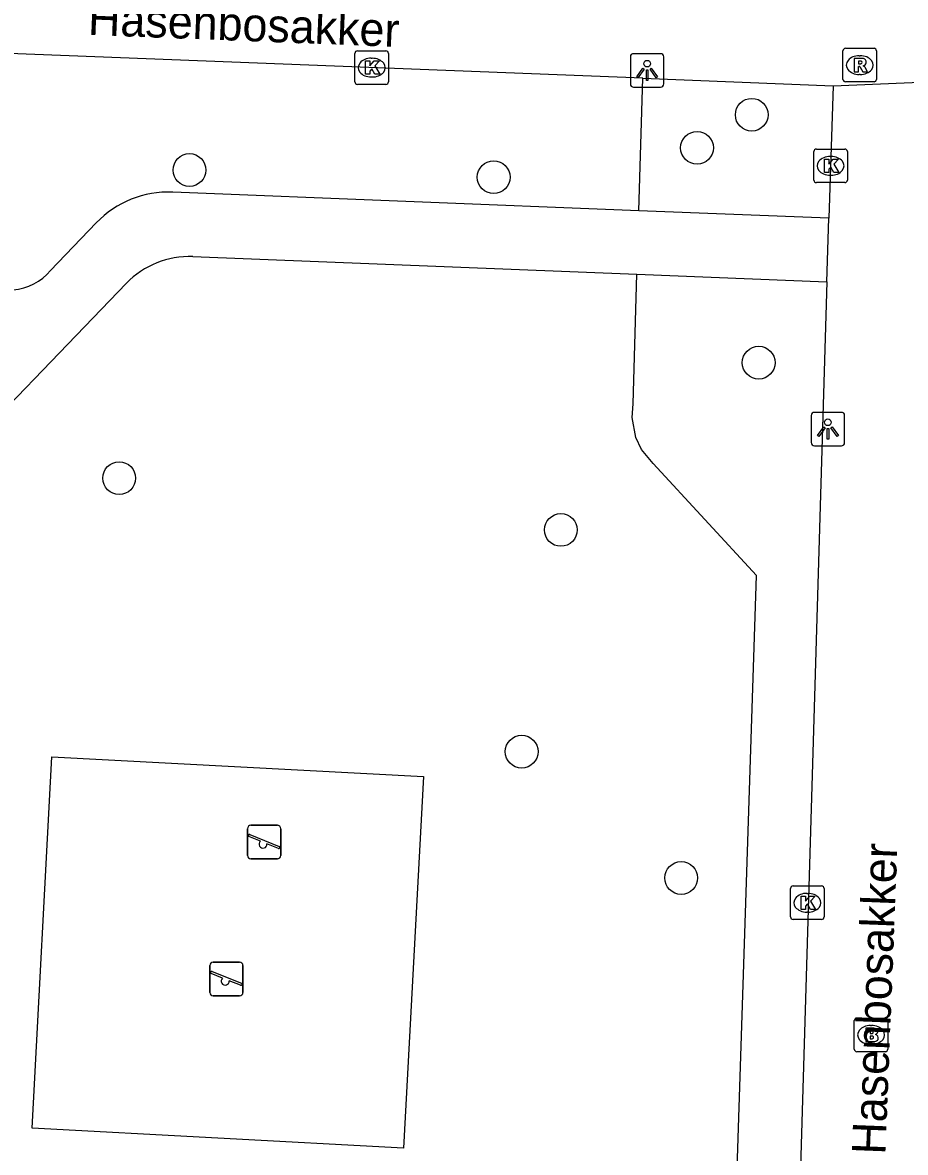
# Model space of a CAD drawing. Extents: x 161355 to 162026, y 386504 to 387459.
# Drawn here: x 161471.01 to 161497.35, y 386711.07 to 386744.79 of the extents above; entities that cross this region are included whole.
import ezdxf

# ---------------------------------------------------------------- set-up
doc = ezdxf.new("R2010")
doc.units = 0
for name, color, linetype in [('IMGEO_Boom', 7, 'Continuous'), ('IMGEO_Brandkraan', 7, 'Continuous'), ('IMGEO_Groenvoorziening', 7, 'Continuous'), ('IMGEO_Kolk', 7, 'Continuous'), ('IMGEO_Lichtpunt', 7, 'Continuous'), ('IMGEO_Openbare_ruimte_label', 7, 'Continuous'), ('IMGEO_Rioolput', 7, 'Continuous'), ('IMGEO_Speelvoorziening', 7, 'Continuous'), ('IMGEO_Voetpad_halfverhard', 7, 'Continuous'), ('IMGEO_Voetpad_open', 7, 'Continuous')]:
    doc.layers.add(name, color=color, linetype=linetype)

msp = doc.modelspace()

# ---------------------------------------------------------------- linework, layer by layer
at = {"layer": 'IMGEO_Boom'}
for centre in [(161492.764, 386742.044), (161491.132, 386741.056), (161475.987, 386740.393), (161485.064, 386740.179), (161492.972, 386734.644), (161473.89, 386731.198), (161487.068, 386729.652), (161485.899, 386723.035), (161490.659, 386719.265)]:
    msp.add_circle(centre, 0.489, dxfattribs=at)
at = {"layer": 'IMGEO_Brandkraan'}
for p, q in [((161495.898, 386715.08), (161496.75, 386715.08)), ((161495.823, 386714.154), (161495.823, 386715.006)), ((161496.311, 386714.86), (161496.336, 386714.86)), ((161496.824, 386715.006), (161496.824, 386714.154)), ((161496.75, 386714.08), (161495.898, 386714.08)), ((161496.334, 386714.3), (161496.309, 386714.3))]:
    msp.add_line(p, q, dxfattribs=at)
for points in [[(161495.898, 386715.08), (161496.75, 386715.08)], [(161495.823, 386714.154), (161495.823, 386715.006)], [(161496.171, 386714.78), (161496.171, 386714.38), (161496.384, 386714.38)], [(161496.402, 386714.78), (161496.171, 386714.78)], [(161496.824, 386715.006), (161496.824, 386714.154)], [(161496.35, 386714.699), (161496.296, 386714.699), (161496.296, 386714.623)], [(161496.296, 386714.623), (161496.349, 386714.623)], [(161496.358, 386714.547), (161496.296, 386714.547), (161496.296, 386714.466)], [(161496.296, 386714.466), (161496.358, 386714.466)], [(161496.75, 386714.08), (161495.898, 386714.08)]]:
    msp.add_lwpolyline(points, dxfattribs=at)
for centre, radius, start, end in [((161495.9, 386715.004), 0.0765, 91.552, 178.448), ((161495.9, 386715.004), 0.0765, 91.552, 178.448), ((161496.748, 386715.004), 0.0765, 1.552, 88.448), ((161496.748, 386715.004), 0.0765, 1.552, 88.448), ((161496.406, 386714.635), 0.145, 59.4692, 91.5367), ((161496.431, 386714.682), 0.0922, 285.5137, 58.1501), ((161496.351, 386714.661), 0.0379, 267.8285, 90.9355), ((161496.359, 386714.506), 0.0404, 269.8759, 90.5077), ((161496.436, 386714.49), 0.105, 301.3115, 78.989), ((161495.9, 386714.156), 0.0765, 181.552, 268.448), ((161495.9, 386714.156), 0.0765, 181.552, 268.448), ((161496.39, 386714.631), 0.251, 268.6676, 293.5347), ((161496.748, 386714.156), 0.0765, 271.552, 358.448), ((161496.748, 386714.156), 0.0765, 271.552, 358.448)]:
    msp.add_arc(centre, radius, start, end, dxfattribs=at)
for centre, major_axis, ratio, start_param, end_param in [((161496.31, 386714.58), (-0.387, 0.002), 0.722429, 4.712389, 7.853982), ((161496.335, 386714.58), (-0.39, 0.002), 0.717154, 1.570796, 4.712389)]:
    msp.add_ellipse(centre, major_axis=major_axis, ratio=ratio, start_param=start_param, end_param=end_param, dxfattribs=at)
at = {"layer": 'IMGEO_Groenvoorziening'}
for points in [[(161489.396, 386739.18), (161489.514, 386743.133)], [(161491.994, 386700.21), (161492.906, 386728.294), (161489.821, 386731.633), (161489.478, 386732.048), (161489.304, 386732.413), (161489.193, 386733.008), (161489.225, 386733.411), (161489.34, 386737.281)], [(161471.291, 386711.796), (161471.882, 386722.88), (161482.966, 386722.289), (161482.375, 386711.205), (161471.291, 386711.796)]]:
    msp.add_lwpolyline(points, dxfattribs=at)
at = {"layer": 'IMGEO_Kolk'}
for p, q in [((161480.923, 386743.024), (161480.923, 386743.876)), ((161480.998, 386743.95), (161481.85, 386743.95)), ((161481.924, 386743.876), (161481.924, 386743.024)), ((161481.411, 386743.73), (161481.436, 386743.73)), ((161481.434, 386743.17), (161481.409, 386743.17)), ((161481.85, 386742.95), (161480.998, 386742.95)), ((161494.617, 386740.092), (161494.617, 386740.944)), ((161494.692, 386741.018), (161495.544, 386741.018)), ((161495.105, 386740.798), (161495.13, 386740.798)), ((161495.618, 386740.944), (161495.618, 386740.092)), ((161495.128, 386740.238), (161495.103, 386740.238)), ((161495.544, 386740.018), (161494.692, 386740.018)), ((161493.922, 386718.1), (161493.922, 386718.952)), ((161493.997, 386719.026), (161494.849, 386719.026)), ((161494.41, 386718.806), (161494.435, 386718.806)), ((161494.923, 386718.952), (161494.923, 386718.1)), ((161494.433, 386718.246), (161494.408, 386718.246)), ((161494.849, 386718.026), (161493.997, 386718.026))]:
    msp.add_line(p, q, dxfattribs=at)
for points in [[(161480.923, 386743.024), (161480.923, 386743.876)], [(161480.998, 386743.95), (161481.85, 386743.95)], [(161481.924, 386743.876), (161481.924, 386743.024)], [(161481.244, 386743.65), (161481.367, 386743.65), (161481.367, 386743.499), (161481.497, 386743.65), (161481.661, 386743.65), (161481.515, 386743.499), (161481.668, 386743.25), (161481.516, 386743.25), (161481.431, 386743.414), (161481.367, 386743.347), (161481.367, 386743.25), (161481.244, 386743.25), (161481.244, 386743.65)], [(161481.85, 386742.95), (161480.998, 386742.95)], [(161494.617, 386740.092), (161494.617, 386740.944)], [(161494.692, 386741.018), (161495.544, 386741.018)], [(161494.938, 386740.718), (161495.061, 386740.718), (161495.061, 386740.567), (161495.191, 386740.718), (161495.355, 386740.718), (161495.209, 386740.567), (161495.362, 386740.318), (161495.21, 386740.318), (161495.125, 386740.482), (161495.061, 386740.415), (161495.061, 386740.318), (161494.938, 386740.318), (161494.938, 386740.718)], [(161495.618, 386740.944), (161495.618, 386740.092)], [(161495.544, 386740.018), (161494.692, 386740.018)], [(161493.922, 386718.1), (161493.922, 386718.952)], [(161493.997, 386719.026), (161494.849, 386719.026)], [(161494.923, 386718.952), (161494.923, 386718.1)], [(161494.243, 386718.726), (161494.366, 386718.726), (161494.366, 386718.575), (161494.496, 386718.726), (161494.66, 386718.726), (161494.514, 386718.575), (161494.667, 386718.326), (161494.515, 386718.326), (161494.43, 386718.49), (161494.366, 386718.423), (161494.366, 386718.326), (161494.243, 386718.326), (161494.243, 386718.726)], [(161494.849, 386718.026), (161493.997, 386718.026)]]:
    msp.add_lwpolyline(points, dxfattribs=at)
for centre, start, end in [((161481, 386743.874), 91.552, 178.448), ((161481, 386743.874), 91.552, 178.448), ((161481.848, 386743.874), 1.552, 88.448), ((161481.848, 386743.874), 1.552, 88.448), ((161481, 386743.026), 181.552, 268.448), ((161481, 386743.026), 181.552, 268.448), ((161481.848, 386743.026), 271.552, 358.448), ((161481.848, 386743.026), 271.552, 358.448), ((161494.694, 386740.942), 91.552, 178.448), ((161494.694, 386740.942), 91.552, 178.448), ((161495.542, 386740.942), 1.552, 88.448), ((161495.542, 386740.942), 1.552, 88.448), ((161494.694, 386740.094), 181.552, 268.448), ((161494.694, 386740.094), 181.552, 268.448), ((161495.542, 386740.094), 271.552, 358.448), ((161495.542, 386740.094), 271.552, 358.448), ((161493.999, 386718.95), 91.552, 178.448), ((161493.999, 386718.95), 91.552, 178.448), ((161494.847, 386718.95), 1.552, 88.448), ((161494.847, 386718.95), 1.552, 88.448), ((161493.999, 386718.102), 181.552, 268.448), ((161493.999, 386718.102), 181.552, 268.448), ((161494.847, 386718.102), 271.552, 358.448), ((161494.847, 386718.102), 271.552, 358.448)]:
    msp.add_arc(centre, 0.0765, start, end, dxfattribs=at)
for centre, major_axis, ratio, start_param, end_param in [((161481.41, 386743.45), (-0.387, 0.002), 0.722429, 4.712389, 7.853982), ((161481.435, 386743.45), (-0.39, 0.002), 0.717154, 1.570796, 4.712389), ((161495.104, 386740.518), (-0.387, 0.002), 0.722429, 4.712389, 7.853982), ((161495.129, 386740.518), (-0.39, 0.002), 0.717154, 1.570796, 4.712389), ((161494.409, 386718.526), (-0.387, 0.002), 0.722429, 4.712389, 7.853982), ((161494.434, 386718.526), (-0.39, 0.002), 0.717154, 1.570796, 4.712389)]:
    msp.add_ellipse(centre, major_axis=major_axis, ratio=ratio, start_param=start_param, end_param=end_param, dxfattribs=at)
at = {"layer": 'IMGEO_Lichtpunt'}
for p, q in [((161489.144, 386743.77), (161489.144, 386742.963)), ((161489.144, 386743.77), (161489.144, 386742.963)), ((161490.046, 386743.865), (161489.238, 386743.865)), ((161490.046, 386743.865), (161489.238, 386743.865)), ((161490.14, 386742.963), (161490.14, 386743.77)), ((161490.14, 386742.963), (161490.14, 386743.77)), ((161489.238, 386742.869), (161490.046, 386742.869)), ((161489.238, 386742.869), (161490.046, 386742.869)), ((161494.538, 386733.066), (161494.538, 386732.259)), ((161494.538, 386733.066), (161494.538, 386732.259)), ((161495.44, 386733.161), (161494.632, 386733.161)), ((161495.44, 386733.161), (161494.632, 386733.161)), ((161495.534, 386732.259), (161495.534, 386733.066)), ((161495.534, 386732.259), (161495.534, 386733.066)), ((161494.632, 386732.165), (161495.44, 386732.165)), ((161494.632, 386732.165), (161495.44, 386732.165))]:
    msp.add_line(p, q, dxfattribs=at)
for points in [[(161489.518, 386743.434), (161489.557, 386743.406), (161489.369, 386743.144), (161489.331, 386743.171), (161489.518, 386743.434)], [(161489.73, 386743.406), (161489.768, 386743.433), (161489.955, 386743.171), (161489.916, 386743.143), (161489.73, 386743.406)], [(161489.62, 386743.386), (161489.667, 386743.386), (161489.667, 386743.064), (161489.62, 386743.064), (161489.62, 386743.386)], [(161494.912, 386732.73), (161494.951, 386732.702), (161494.763, 386732.44), (161494.725, 386732.467), (161494.912, 386732.73)], [(161495.014, 386732.682), (161495.061, 386732.682), (161495.061, 386732.36), (161495.014, 386732.36), (161495.014, 386732.682)], [(161495.124, 386732.702), (161495.162, 386732.729), (161495.349, 386732.467), (161495.31, 386732.439), (161495.124, 386732.702)]]:
    msp.add_lwpolyline(points, dxfattribs=at)
for centre in [(161489.643, 386743.568), (161495.037, 386732.864)]:
    msp.add_circle(centre, 0.0994, dxfattribs=at)
for centre, start, end in [((161489.238, 386743.77), 90, 180), ((161489.238, 386743.77), 90, 180), ((161490.046, 386743.77), 0, 90), ((161490.046, 386743.77), 0, 90), ((161489.238, 386742.963), 180, 270), ((161489.238, 386742.963), 180, 270), ((161490.046, 386742.963), 270, 0), ((161490.046, 386742.963), 270, 360), ((161494.632, 386733.066), 90, 180), ((161494.632, 386733.066), 90, 180), ((161495.44, 386733.066), 0, 90), ((161495.44, 386733.066), 0, 90), ((161494.632, 386732.259), 180, 270), ((161494.632, 386732.259), 180, 270), ((161495.44, 386732.259), 270, 0), ((161495.44, 386732.259), 270, 360)]:
    msp.add_arc(centre, 0.0946, start, end, dxfattribs=at)
at = {"layer": 'IMGEO_Rioolput'}
for p, q in [((161495.485, 386743.1), (161495.485, 386743.952)), ((161495.56, 386744.026), (161496.412, 386744.026)), ((161495.973, 386743.806), (161495.998, 386743.806)), ((161496.486, 386743.952), (161496.486, 386743.1)), ((161495.996, 386743.246), (161495.971, 386743.246)), ((161496.412, 386743.026), (161495.56, 386743.026))]:
    msp.add_line(p, q, dxfattribs=at)
for points in [[(161495.485, 386743.1), (161495.485, 386743.952)], [(161495.56, 386744.026), (161496.412, 386744.026)], [(161496.486, 386743.952), (161496.486, 386743.1)], [(161496.074, 386743.724), (161495.822, 386743.726), (161495.822, 386743.326)], [(161495.822, 386743.326), (161495.946, 386743.326), (161495.946, 386743.488), (161495.957, 386743.488)], [(161496, 386743.645), (161495.946, 386743.645), (161495.946, 386743.564)], [(161495.946, 386743.564), (161495.998, 386743.564)], [(161496.004, 386743.459), (161496.075, 386743.326), (161496.215, 386743.326), (161496.15, 386743.452)], [(161496.412, 386743.026), (161495.56, 386743.026)]]:
    msp.add_lwpolyline(points, dxfattribs=at)
for centre, radius, start, end in [((161495.562, 386743.95), 0.0765, 91.552, 178.448), ((161495.562, 386743.95), 0.0765, 91.552, 178.448), ((161496.41, 386743.95), 0.0765, 1.552, 88.448), ((161496.41, 386743.95), 0.0765, 1.552, 88.448), ((161495.956, 386743.435), 0.0533, 26.0293, 88.6989), ((161495.982, 386743.753), 0.19, 274.7715, 282.9687), ((161496.006, 386743.549), 0.0964, 77.0061, 93.1865), ((161496.02, 386743.606), 0.0378, 276.6634, 79.6772), ((161496.073, 386743.614), 0.109, 350.3612, 89.416), ((161496.071, 386743.614), 0.112, 277.5842, 350.9817), ((161496.055, 386743.399), 0.108, 29.5134, 73.7905), ((161495.562, 386743.102), 0.0765, 181.552, 268.448), ((161495.562, 386743.102), 0.0765, 181.552, 268.448), ((161496.41, 386743.102), 0.0765, 271.552, 358.448), ((161496.41, 386743.102), 0.0765, 271.552, 358.448)]:
    msp.add_arc(centre, radius, start, end, dxfattribs=at)
for centre, major_axis, ratio, start_param, end_param in [((161495.972, 386743.526), (-0.387, 0.002), 0.722429, 4.712389, 7.853982), ((161495.997, 386743.526), (-0.39, 0.002), 0.717154, 1.570796, 4.712389)]:
    msp.add_ellipse(centre, major_axis=major_axis, ratio=ratio, start_param=start_param, end_param=end_param, dxfattribs=at)
at = {"layer": 'IMGEO_Speelvoorziening'}
for p, q in [((161477.819, 386720.836), (161478.609, 386720.836)), ((161478.609, 386720.836), (161477.819, 386720.836)), ((161477.719, 386719.936), (161477.719, 386720.736)), ((161477.719, 386720.736), (161477.719, 386719.936)), ((161478.102, 386720.364), (161477.763, 386720.501)), ((161477.788, 386720.561), (161478.664, 386720.208)), ((161478.709, 386720.736), (161478.709, 386719.936)), ((161478.709, 386719.936), (161478.709, 386720.736)), ((161478.64, 386720.148), (161478.3, 386720.285)), ((161478.609, 386719.836), (161477.819, 386719.836)), ((161477.819, 386719.836), (161478.609, 386719.836)), ((161476.593, 386715.849), (161476.593, 386716.649)), ((161476.593, 386716.649), (161476.593, 386715.849)), ((161476.662, 386716.474), (161477.538, 386716.121)), ((161476.693, 386716.749), (161477.483, 386716.749)), ((161477.483, 386716.749), (161476.693, 386716.749)), ((161477.583, 386716.649), (161477.583, 386715.849)), ((161477.583, 386715.849), (161477.583, 386716.649)), ((161476.976, 386716.277), (161476.637, 386716.414)), ((161477.514, 386716.061), (161477.174, 386716.198)), ((161477.483, 386715.749), (161476.693, 386715.749)), ((161476.693, 386715.749), (161477.483, 386715.749))]:
    msp.add_line(p, q, dxfattribs=at)
for centre, radius, start, end in [((161477.819, 386720.736), 0.1, 90, 180), ((161477.819, 386720.736), 0.1, 90, 180), ((161478.609, 386720.736), 0.1, 0, 90), ((161478.609, 386720.736), 0.1, 360, 90), ((161477.776, 386720.531), 0.0327, 68.078, 248.078), ((161478.181, 386720.274), 0.12, 130.9928, 5.1632), ((161478.652, 386720.178), 0.0327, 248.078, 68.078), ((161477.819, 386719.936), 0.1, 180, 270), ((161477.819, 386719.936), 0.1, 180, 270), ((161478.609, 386719.936), 0.1, 270, 0), ((161478.609, 386719.936), 0.1, 270, 0), ((161476.693, 386716.649), 0.1, 90, 180), ((161476.693, 386716.649), 0.1, 90, 180), ((161476.65, 386716.444), 0.0327, 68.078, 248.078), ((161477.483, 386716.649), 0.1, 0, 90), ((161477.483, 386716.649), 0.1, 360, 90), ((161477.055, 386716.187), 0.12, 130.9928, 5.1632), ((161477.526, 386716.091), 0.0327, 248.078, 68.078), ((161476.693, 386715.849), 0.1, 180, 270), ((161476.693, 386715.849), 0.1, 180, 270), ((161477.483, 386715.849), 0.1, 270, 0), ((161477.483, 386715.849), 0.1, 270, 0)]:
    msp.add_arc(centre, radius, start, end, dxfattribs=at)
at = {"layer": 'IMGEO_Voetpad_halfverhard'}
for points in [[(161489.396, 386739.18), (161475.486, 386739.734)], [(161495.067, 386738.954), (161489.396, 386739.18)], [(161473.206, 386738.817), (161471.839, 386737.398)], [(161476.084, 386737.809), (161489.34, 386737.281)], [(161466.894, 386712.925), (161467.814, 386729.816), (161467.969, 386730.471), (161468.343, 386731.031), (161474.108, 386737.015)], [(161489.34, 386737.281), (161495.006, 386737.055)]]:
    msp.add_lwpolyline(points, dxfattribs=at)
for centre, radius, start, end in [((161475.366, 386736.739), 2.998, 87.7107, 136.1086), ((161475.983, 386735.205), 2.606, 87.7728, 136.0099), ((161470.598, 386738.414), 1.604, 274.587, 320.705)]:
    msp.add_arc(centre, radius, start, end, dxfattribs=at)
at = {"layer": 'IMGEO_Voetpad_open'}
for points in [[(161489.514, 386743.133), (161463.187, 386744.162)], [(161489.514, 386743.133), (161495.194, 386742.911)], [(161495.194, 386742.911), (161495.067, 386738.954)], [(161495.194, 386742.911), (161498.722, 386743.053)], [(161495.006, 386737.055), (161495.067, 386738.954)], [(161495.006, 386737.055), (161493.907, 386700.267)]]:
    msp.add_lwpolyline(points, dxfattribs=at)

# ---------------------------------------------------------------- texts
at = {"layer": 'IMGEO_Openbare_ruimte_label'}
for rotation, p in [(357.7644, (161472.948, 386744.429)), (87.7644, (161496.749, 386710.997))]:
    msp.add_text('Hasenbosakker', height=1, rotation=rotation, dxfattribs=at).set_placement(p)

doc.saveas('drawing.dxf')
